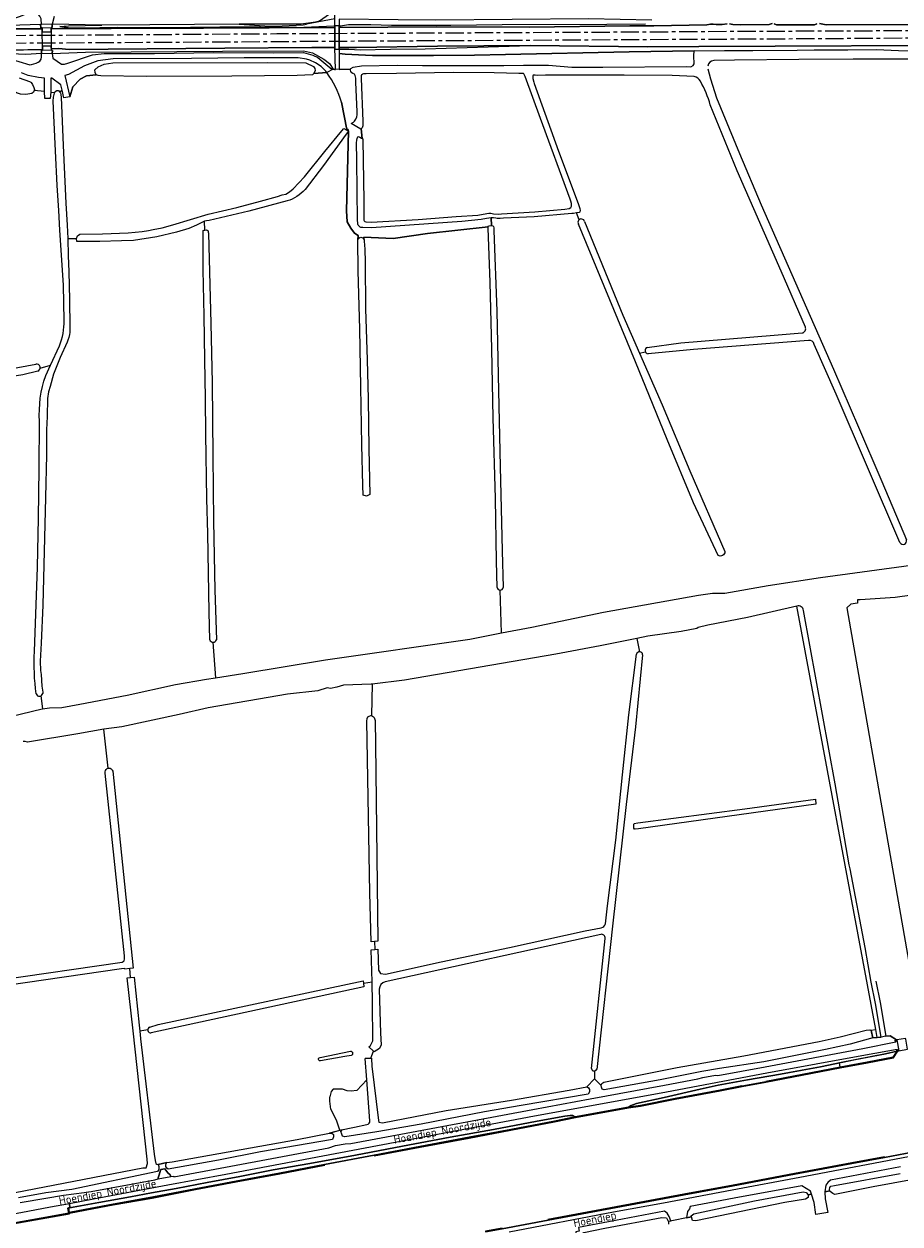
# Model space of a CAD drawing. Header units: metres. Extents: x 209813 to 223847, y 571801 to 587119.
# Tile 662 of 746: x 217179 to 217659, y 585218 to 585876. Entities that reach past the tile are written whole.
import ezdxf
from ezdxf.enums import TextEntityAlignment as Align

# ---------------------------------------------------------------- set-up
doc = ezdxf.new("R2010")
doc.units = ezdxf.units.M
doc.linetypes.add('AM-AS', pattern=[16, 10, -2, 2, -2])
doc.linetypes.add('IE-TERREINAFSCHEIDING', pattern=[10, 8, -2])
for name, color, linetype, lineweight in [('B-RO-AM-AS_SPOOR-G', 8, 'AM-AS', 0), ('B-RO-GK-BESCHOEIING-G', 8, 'GK-BESCHOEIING', 0), ('B-RO-GK-KADEMUUR-GV', 8, 'Continuous', 0), ('B-RO-GR-GRAS-GV', 8, 'Continuous', 0), ('B-RO-GR-RIET-GV', 8, 'Continuous', 0), ('B-RO-GW-TALUD_KRUIN-G', 8, 'Continuous', 0), ('B-RO-IE-TERREINAFSCHEIDING-G', 8, 'IE-TERREINAFSCHEIDING', 0), ('B-RO-IE-TERREINAFSCHEIDING_KUNSTMATIG_MUUR-GV', 8, 'Continuous', 0), ('B-RO-KW-KUNSTWERK_DEK-GV', 8, 'Continuous', 0), ('B-RO-KW-KUNSTWERK_DUIKER-GV', 8, 'Continuous', 0), ('B-RO-OG-TERREIN_ERF-GV', 8, 'Continuous', 0), ('B-RO-OG-TOPOGRAFIE-T18', 8, 'Continuous', 0), ('B-RO-OG-WEG-GV', 8, 'Continuous', 0), ('B-RO-VH-VERHARDING_BETONSTRAATSTEEN-GV', 8, 'Continuous', 0), ('B-RO-VH-VERHARDING_HALFVERHARDING-GV', 8, 'Continuous', 0), ('B-RO-VH-VERHARDING_OPEN-GV', 8, 'Continuous', 0)]:
    doc.layers.add(name, color=color, linetype=linetype, lineweight=lineweight)
doc.styles.add('NLCS-ISO-M200-T18', font='txt', dxfattribs={"height": 0.36})
doc.linetypes.add('GK-BESCHOEIING', pattern='A,30,-5,[1,NLCS.shx,S=1,R=0,X=0,Y=0],-5', length=40)

msp = doc.modelspace()

# ---------------------------------------------------------------- linework, layer by layer
at = {"layer": 'B-RO-AM-AS_SPOOR-G', "flags": 128}
for points in [[(216770.376, 585867.537), (216883.604, 585868.106), (216914.657, 585868.374), (216966.35, 585868.653), (217014.634, 585868.812), (217317.912, 585870.838), (217516.209, 585871.815), (217569.549, 585872.158), (217642.236, 585872.443), (217772.55, 585873.27), (217896.015, 585873.684), (217953.999, 585874.044), (217996.324, 585874.191), (218110.415, 585875.066), (218143.556, 585875.109), (218203.928, 585875.474), (218245.616, 585875.04)], [(216770.527, 585863.604), (216842.934, 585863.961), (216948.448, 585864.603), (217014.742, 585864.824), (217082.013, 585865.258), (217163.018, 585865.61), (217367.238, 585866.848), (217615.018, 585868.159), (217716.5, 585868.871), (217812.514, 585869.356), (217852.87, 585869.406), (218086.482, 585870.648), (218127.044, 585870.905), (218177.166, 585871.412), (218211.158, 585872.052), (218245.712, 585873.254)]]:
    msp.add_lwpolyline(points, dxfattribs=at)
at = {"layer": 'B-RO-GK-BESCHOEIING-G', "flags": 128}
for points in [[(217646.161, 585351.115), (217648.557, 585339.353), (217651.671, 585320.942)], [(217643.815, 585323.387), (217643.689, 585323.967)], [(217644.175, 585321.738), (217643.815, 585323.387)], [(217644.55, 585320.017), (217644.175, 585321.738)], [(217651.671, 585320.942), (217649.096, 585320.448)], [(217651.671, 585320.942), (217654.1, 585321.165), (217657.53, 585319.001)], [(217368.329, 585315.003), (217370.835, 585312.79)], [(217367.445, 585308.731), (217366.382, 585308.652)], [(217369.2, 585308.861), (217367.445, 585308.731)], [(217369.459, 585308.88), (217369.2, 585308.861)], [(217369.834, 585308.908), (217369.459, 585308.88)], [(217370.835, 585312.79), (217371.272, 585312.405)]]:
    msp.add_lwpolyline(points, dxfattribs=at)
at = {"layer": 'B-RO-GK-KADEMUUR-GV', "flags": 128}
msp.add_lwpolyline([(217204.093, 585224.241), (217203.616, 585226.693), (217203.321, 585226.636), (217203.87, 585223.815), (217188.673, 585221.07), (217173.41, 585218.363), (217172.903, 585221.017), (217172.608, 585220.961), (217173.171, 585218.016), (217188.726, 585220.775), (217204.223, 585223.574)], close=True, dxfattribs=at)
at = {"layer": 'B-RO-GR-GRAS-GV', "flags": 128}
for points in [[(217165.203, 585873.405), (217186.174, 585873.421), (217189.316, 585873.456), (217189.31, 585874.106), (217188.514, 585874.104), (217188.393, 585875.86), (217171.431, 585875.39), (217150.862, 585875.161), (217119.018, 585874.977), (217083.596, 585874.581), (217060.108, 585874.421), (217045.917, 585874.856), (217040.225, 585877.02), (217028.113, 585885.658), (217025.957, 585881.347), (217026.037, 585875.362)], [(217188.393, 585875.86), (217188.84, 585875.877), (217188.639, 585879.003), (217187.972, 585880.446), (217187.283, 585881.384), (217186.452, 585881.875), (217185.003, 585882.212), (217182.685, 585882.339), (217179.33, 585881.203), (217177.219, 585880.271), (217167.118, 585877.028), (217162.119, 585876.261), (217148.067, 585876.234), (217126.046, 585876.011), (217109.127, 585875.735), (217091.737, 585875.596), (217073.509, 585875.641), (217056.69, 585875.412), (217048.295, 585875.685), (217042.97, 585876.868), (217035.075, 585881.515), (217030.484, 585884.992), (217030.028, 585884.292)], [(217195.923, 585880.246), (217194.673, 585876.005)], [(217349.73, 585878.878), (217349.784, 585885.722), (217349.282, 585885.883), (217346.815, 585881.456), (217341.249, 585877.603), (217339.167, 585877.082), (217331.235, 585876.014), (217309.662, 585876.109), (217297.316, 585875.993), (217314.102, 585874.956), (217320.803, 585875.152), (217332.34, 585875.735), (217334.214, 585876.009)], [(217328.71, 585874.183), (217308.879, 585874.422), (217286.665, 585874.43), (217254.302, 585874.062), (217230.655, 585874.132), (217210.755, 585873.811), (217203.441, 585874.015), (217198.96, 585874.801), (217203.656, 585875.148), (217221.915, 585875.518), (217194.673, 585876.005), (217194.699, 585874.117), (217194.163, 585874.116), (217194.169, 585873.546), (217227.158, 585873.592), (217277.702, 585873.901), (217349.74, 585874.186), (217349.739, 585875.096)], [(217297.316, 585875.993), (217248.335, 585875.612), (217221.915, 585875.518)], [(217328.71, 585874.183), (217349.133, 585875.088), (217349.739, 585875.096), (217349.73, 585878.878), (217334.214, 585876.009)], [(217523.409, 585878.178), (217488.77, 585878.973), (217404.948, 585878.195), (217384.293, 585878.325), (217352.069, 585878.697), (217352.079, 585875.13), (217352.81, 585875.141), (217357.106, 585875.793), (217369.379, 585875.822), (217380.756, 585875.56), (217413.259, 585875.559), (217441.299, 585875.837), (217498.805, 585876.083), (217519.939, 585876.246)], [(217352.079, 585875.13), (217352.081, 585874.195), (217405.395, 585874.488), (217456.308, 585874.473), (217511.367, 585875.16), (217524.56, 585875.161), (217553.494, 585875.663), (217555.495, 585875.977), (217557.098, 585876.103), (217558.632, 585875.865), (217561.876, 585875.827), (217564.606, 585876.257)], [(217566.028, 585876.236), (217567.817, 585875.927), (217572.122, 585875.682), (217587.65, 585875.85), (217589.431, 585876.343)], [(217590.453, 585876.172), (217591.698, 585875.675), (217612.477, 585875.68), (217613.747, 585876.241)], [(217615.277, 585876.33), (217619.002, 585875.751), (217663.948, 585875.908), (217673.389, 585875.973), (217674.842, 585876.463)], [(217068.721, 585859.615), (217070.457, 585858.527), (217074.022, 585858.936), (217138.345, 585859.519), (217153.971, 585859.295), (217163.078, 585858.768), (217170.401, 585857.427), (217182.488, 585853.816), (217183.449, 585853.929), (217186, 585854.685), (217187.172, 585855.183), (217187.93, 585855.732), (217188.664, 585856.875), (217188.995, 585858.081), (217188.967, 585860.053)], [(217194.841, 585860.008), (217195.192, 585857.302), (217199.797, 585854.022), (217201.519, 585854.079), (217203.388, 585854.58), (217216.798, 585859.195), (217223.34, 585859.924), (217250.766, 585859.995), (217283.253, 585860.409), (217316.26, 585860.259), (217332.474, 585860.429), (217337.599, 585858.964), (217340.315, 585857.687), (217348.031, 585851.266), (217348.131, 585851.091), (217348.837, 585851.399)], [(217352.11, 585862.408), (217352.117, 585859.931), (217355.328, 585859.528), (217362.661, 585859.147), (217370.349, 585858.877), (217403.668, 585858.777), (217426.13, 585859.029), (217443.276, 585859.357), (217510.984, 585860.789), (217546.636, 585861.441), (217563.262, 585861.562), (217578.803, 585861.514), (217602.979, 585861.688), (217612.446, 585861.947), (217630.804, 585861.99), (217646.551, 585862.179), (217658.628, 585861.561), (217677.871, 585861.466)], [(217876.338, 585865.578), (217872.544, 585865.786), (217815.589, 585865.169), (217719.189, 585864.749), (217716.289, 585864.605), (217549.08, 585863.832), (217521.156, 585863.639), (217456.699, 585864.315)], [(217702.675, 585856.845), (217690.444, 585856.81), (217661.201, 585856.767), (217633.77, 585856.802), (217603.899, 585856.656), (217568.651, 585856.23), (217557.426, 585856.037)], [(217176.63, 585846.537), (217182.404, 585844.582), (217183.034, 585844.225), (217183.261, 585844.034), (217183.972, 585842.987), (217184.668, 585841.312), (217184.987, 585840.123), (217184.864, 585839.703)], [(217190.607, 585839.06), (217190.585, 585846.468), (217187.337, 585846.795), (217181.583, 585847.853), (217177.941, 585849.249)], [(217345.335, 585849.453), (217338.222, 585848.883), (217337.429, 585848.282), (217329.002, 585847.787), (217293.289, 585847.494), (217246.496, 585847.314), (217221.376, 585847.616), (217219.936, 585847.803), (217218.885, 585848.175), (217213.567, 585847.68), (217210.093, 585845.815), (217206.044, 585841.669), (217204.426, 585836.124), (217201.208, 585835.686), (217200.209, 585839.91)], [(217366.607, 585767.668), (217369.639, 585767.476), (217395.356, 585768.936), (217416.209, 585770.497), (217427.984, 585771.268), (217433.05, 585772.16), (217434.144, 585772.301), (217435.259, 585772.322), (217436.718, 585772.038), (217439.393, 585771.896), (217441.095, 585771.957), (217459.334, 585773.133), (217475.709, 585774.512), (217478.06, 585774.836), (217478.992, 585775.485), (217479.377, 585776.153), (217479.417, 585776.863), (217479.377, 585777.754), (217479.012, 585778.869), (217478.728, 585780.044), (217462.413, 585824.263), (217453.962, 585847.345), (217453.333, 585848.744), (217453.09, 585849.007), (217450.557, 585849.007), (217437.02, 585849.27), (217414.748, 585849.492), (217383.519, 585849.005), (217366.82, 585848.862), (217365.421, 585848.761), (217364.915, 585848.68), (217364.57, 585848.457), (217364.246, 585848.194), (217364.125, 585847.667), (217364.125, 585846.268), (217364.956, 585822.882), (217364.956, 585820.187), (217364.571, 585819.173), (217364.085, 585818.637), (217364.57, 585813.356), (217364.932, 585813.136), (217365.007, 585812.543), (217365.639, 585779.102), (217365.601, 585769.254), (217365.582, 585768.968)], [(217546.564, 585847.303), (217534.578, 585847.949), (217508.212, 585848.138), (217465.067, 585848.096), (217460.487, 585847.954), (217459.555, 585848.055), (217458.785, 585848.055), (217458.42, 585847.974), (217458.217, 585847.67), (217458.136, 585847.163), (217458.177, 585846.312), (217458.744, 585844.204), (217458.846, 585843.455), (217472.303, 585806.369), (217482.984, 585777.714), (217483.916, 585774.998), (217484.038, 585773.783), (217484.038, 585773.418), (217483.977, 585773.073)], [(217554.175, 585851.457), (217555.553, 585846.092), (217558.877, 585835.635), (217571.503, 585805.156), (217583.38, 585776.927), (217622.941, 585686.848), (217636.581, 585655.011), (217648.903, 585626.518), (217659.503, 585601.43), (217662.889, 585593.199)], [(217193.986, 585838.79), (217193.741, 585835.342), (217190.699, 585835.276), (217190.607, 585839.06), (217184.864, 585839.703), (217184.54, 585838.82), (217183.667, 585838.076), (217180.385, 585837.534), (217177.378, 585837.664), (217175.225, 585838.448), (217166.02, 585843.871), (217164.204, 585844.714), (217163.127, 585844.936), (217158.99, 585845.096), (217139.819, 585844.862), (217123.081, 585844.623), (217107.387, 585844.819), (217097.739, 585845.02), (217086.612, 585845.883), (217083.201, 585846.003), (217082.372, 585845.881), (217069.455, 585845.878), (217064.126, 585846.081)], [(217201.313, 585713.519), (217200.893, 585732.835), (217198.885, 585763.126), (217198.404, 585773.805), (217197.419, 585787.531), (217196.595, 585806.5), (217195.374, 585833.819), (217195.575, 585836.069), (217195.991, 585838.269), (217196.186, 585838.639)], [(217198.799, 585838.957), (217199.234, 585838.278), (217199.575, 585837.188), (217199.776, 585836.073), (217200.853, 585809.443), (217202.163, 585777.852), (217202.917, 585765.787), (217203.357, 585758.425), (217208.157, 585758.461), (217208.711, 585759.874), (217209.942, 585760.787), (217222.278, 585760.943), (217236.451, 585761.517), (217244.146, 585762.275), (217247.573, 585762.813), (217250.161, 585763.47), (217255.125, 585764.297), (217260.824, 585766.037), (217280.202, 585771.735), (217295.932, 585775.482), (217308.892, 585779.009), (217318.213, 585781.423), (217320.841, 585782.389), (217322.75, 585782.793), (217324.822, 585784.059), (217326.867, 585785.654), (217332.995, 585792.312), (217344.164, 585806.162), (217353.455, 585817.582), (217354.516, 585818.765), (217357.116, 585817.264), (217356.823, 585818.475), (217356.27, 585818.347), (217353.26, 585833.221)], [(217607.548, 585709.838), (217594.227, 585740.574), (217570.124, 585795.616), (217555.418, 585831.752)], [(217358.435, 585764.136), (217356.37, 585767.633), (217356.032, 585773.613), (217357.116, 585817.264), (217355.819, 585815.703), (217343.447, 585798.509), (217333.371, 585785.372)], [(217323.519, 585779.083), (217302.486, 585773.421), (217280.76, 585768.374), (217279.42, 585768.221), (217278.261, 585767.952)], [(217281.109, 585538.278), (217280.744, 585553.579), (217280.006, 585596.663), (217279.599, 585615.639), (217279.002, 585651.084), (217278.785, 585670.635), (217278.449, 585692.145), (217277.988, 585716.009), (217277.593, 585741.371), (217277.465, 585762.267), (217277.501, 585762.774), (217278.003, 585763.046), (217278.362, 585763.078), (217278.261, 585767.952), (217277.796, 585767.844), (217273.798, 585765.799), (217269.707, 585764.04), (217262.869, 585761.951), (217252.141, 585759.361), (217239.289, 585757.443), (217232.663, 585757.274), (217220.954, 585756.893), (217208.359, 585756.784), (217208.183, 585756.803), (217208.157, 585758.461)], [(217483.564, 585768.773), (217482.164, 585772.629), (217480.492, 585772.262), (217479.6, 585772.202), (217458.99, 585770.438), (217442.109, 585769.566), (217440.285, 585769.383), (217438.806, 585769.363), (217438.603, 585769.444), (217437.833, 585769.687), (217436.597, 585769.809), (217435.275, 585769.72), (217435.487, 585765.52)], [(217483.977, 585772.871), (217483.572, 585772.769), (217482.164, 585772.629)], [(217486.556, 585767.714), (217507.453, 585716.459), (217516.629, 585695.635), (217519.818, 585696.336)], [(217278.362, 585763.078), (217279.19, 585763.153), (217279.785, 585763.118), (217280.255, 585762.685), (217280.329, 585762.136), (217280.332, 585761.96), (217280.429, 585761.366), (217281.752, 585711.927), (217282.505, 585679.216), (217282.865, 585639.209), (217283.247, 585603.43), (217283.971, 585565.565), (217284.76, 585538.246)], [(217438.716, 585567.006), (217438.346, 585581.441), (217437.696, 585615.933), (217436.418, 585660.071), (217435.748, 585697.684), (217434.794, 585734.466), (217433.739, 585764.094), (217433.739, 585764.905), (217400.368, 585761.173), (217381.634, 585758.418), (217365.612, 585759.157), (217366.029, 585752.705), (217366.228, 585745.573), (217366.564, 585719.858), (217367.33, 585691.969), (217368.016, 585670.597), (217368.246, 585643.162), (217368.796, 585618.091), (217366.939, 585617.079), (217365.13, 585617.749), (217365.038, 585622.941), (217364.512, 585645.372), (217363.884, 585677.117), (217363.324, 585708.731), (217362.517, 585740.671), (217362.252, 585757.671), (217362.455, 585760.159), (217360.471, 585761.482), (217358.435, 585764.136)], [(217435.487, 585765.52), (217435.746, 585765.533), (217436.354, 585765.432), (217436.698, 585765.046), (217436.82, 585764.378), (217436.82, 585762.919), (217438.544, 585718.679), (217439.417, 585674.966), (217440.208, 585633.381), (217441.304, 585587.217), (217441.862, 585566.991)], [(217559.671, 585584.676), (217546.256, 585613.456), (217531.819, 585648.218), (217514.403, 585690.825), (217483.15, 585766.4)], [(217203.357, 585758.425), (217203.504, 585749.001), (217203.948, 585740.287), (217204.189, 585724.898), (217204.442, 585710.06), (217204.402, 585706.998), (217204.287, 585705.873), (217203.939, 585704.194), (217203.325, 585702.643), (217203.033, 585701.626), (217199.224, 585693.11), (217195.512, 585683.979), (217193.613, 585677.277), (217192.821, 585674.424), (217192.263, 585670.672), (217191.976, 585660.846), (217191.738, 585653.531), (217191.732, 585639.768), (217191.149, 585616.482), (217189.627, 585557.398), (217188.653, 585536.594), (217188.258, 585526.568), (217188.338, 585521.461), (217188.746, 585519.309), (217189.176, 585512.952), (217189.559, 585509.566), (217189.569, 585508.886)], [(217520.916, 585698.739), (217539.304, 585701.272), (217590.518, 585705.526), (217605.832, 585706.66)], [(217609.33, 585702.596), (217546.228, 585697.517), (217521.36, 585695.276)], [(217188.139, 585687.309), (217193.923, 585689.047), (217198.791, 585699.519)], [(217516.629, 585695.635), (217529.157, 585667.199), (217544.153, 585630.982), (217563.434, 585586.734)], [(217659.405, 585591.67), (217624.472, 585673.012), (217612.464, 585700.391)], [(217091.95, 585670.782), (217094.57, 585670.894), (217103.831, 585672.812), (217131.81, 585678.898), (217165.838, 585685.965), (217185.811, 585689.531)], [(217191.261, 585683.319), (217193.923, 585689.047)], [(217186.813, 585685.789), (217178.589, 585683.702), (217162.358, 585681.214), (217142.08, 585677.467), (217118.826, 585672.673), (217100.797, 585668.537), (217092.746, 585667.217), (217091.955, 585667.021), (217091.354, 585666.689), (217090.78, 585666.148), (217090.413, 585665.487), (217089.552, 585661.856), (217087.316, 585662.152)], [(217185.037, 585531.996), (217186.648, 585578.163), (217187.177, 585605.036), (217187.587, 585632.231), (217187.849, 585658.231)], [(217441.006, 585542.094), (217457.697, 585545.273), (217496.928, 585553.513), (217549.037, 585562.874), (217556.635, 585563.871), (217563.491, 585563.968), (217587.184, 585568.14), (217615.905, 585572.611), (217665.6, 585579.287), (217672.998, 585581.501), (217690.605, 585583.608), (217712.789, 585586.635), (217764.514, 585595.875), (217772.759, 585596.938), (217795.382, 585599.425), (217822.126, 585603.094), (217841.75, 585605.983), (217864.252, 585608.977), (217882.055, 585612.869), (217905.867, 585618.254), (217922.845, 585622.887), (217948.153, 585630.068), (217958.853, 585632.661)], [(217731.261, 585571.969), (217656.731, 585561.481), (217637.532, 585560.287), (217636.09, 585560.287), (217636.132, 585558.502), (217632.429, 585557.818), (217630.25, 585555.865), (217670.657, 585324.922)], [(217282.862, 585537.051), (217284.2, 585517.489), (217299.331, 585519.828), (217344.54, 585527.394), (217423.652, 585538.789), (217441.006, 585542.094), (217440.312, 585565.584)], [(217602.947, 585556.88), (217602.829, 585556.853)], [(217495.702, 585293.812), (217495.687, 585294.099), (217496.04, 585294.928), (217497.12, 585295.664), (217537.339, 585303.683), (217573.774, 585310.095), (217615.13, 585318.065), (217626.665, 585320.635), (217640.824, 585324.213), (217642.834, 585324.361), (217643.402, 585324.266), (217646.156, 585324.665), (217602.829, 585556.853), (217575.845, 585550.643), (217554.044, 585546.429), (217548.726, 585545.14), (217548.094, 585544.586), (217539.435, 585542.901), (217521.232, 585540.35), (217515.212, 585539.13), (217516.721, 585531.793)], [(217646.98, 585320.247), (217649.096, 585320.448), (217645.98, 585338.873), (217643.592, 585350.592), (217640.294, 585369.609), (217632.073, 585412.795), (217631.622, 585414.988), (217623.856, 585459.371), (217606.572, 585554.493)], [(217515.212, 585539.13), (217495.098, 585535.052), (217470.746, 585530.512), (217387.938, 585516.137), (217370.078, 585514.066), (217369.8, 585496.791), (217370.4, 585496.522), (217370.875, 585496.088), (217371.245, 585495.687), (217371.475, 585495.138), (217371.784, 585494.084), (217372.032, 585481.057), (217373.24, 585372.97), (217371.374, 585372.817), (217371.507, 585368.48), (217373.288, 585368.611), (217373.549, 585357.057), (217374.613, 585355.224), (217377.5, 585355.027), (217407.939, 585361.734), (217445.385, 585369.525), (217486.787, 585378.686), (217495.722, 585380.45)], [(217518.362, 585530.191), (217514.365, 585490.553), (217509.259, 585447.995), (217501.885, 585381.361), (217493.202, 585302.695)], [(217498.087, 585382.526), (217499.037, 585392.51), (217503.629, 585428.372), (217507.302, 585464.21), (217510.86, 585497.174), (217514.971, 585530.429)], [(217188.516, 585507.537), (217189.498, 585500.475), (217193.235, 585500.978), (217200.044, 585501.285), (217209.993, 585503.006), (217235.945, 585507.965), (217262.421, 585513.901), (217279.416, 585516.749), (217284.2, 585517.489)], [(217370.078, 585514.066), (217369.626, 585514.014), (217354.37, 585513.453), (217350.739, 585512.405), (217347.342, 585511.714), (217345.383, 585512.036), (217340.325, 585510.329), (217323.778, 585508.616), (217280.267, 585501.002), (217264.342, 585497.443), (217232.897, 585490.659), (217223.014, 585489.351)], [(217090.749, 585483.078), (217091.97, 585475.524), (217092.119, 585475.587), (217101.427, 585478.694), (217122.726, 585485.467), (217140.003, 585489.785), (217148.911, 585491.406), (217166.572, 585494.953), (217189.205, 585500.436), (217189.498, 585500.475)], [(217371.374, 585372.817), (217369.528, 585372.665), (217368.833, 585399.594), (217367.197, 585493.629), (217367.465, 585495.097), (217367.837, 585496.026), (217368.415, 585496.481), (217369.325, 585496.791), (217369.8, 585496.791)], [(217096.716, 585341.791), (217233.05, 585361.514), (217234.295, 585362.194), (217234.473, 585363.43), (217234.428, 585364.949), (217223.84, 585465.118), (217223.891, 585466.018), (217224.055, 585466.69), (217224.334, 585467.19), (217224.849, 585467.755), (217225.457, 585467.891), (217223.014, 585489.351), (217208.86, 585486.847), (217181.299, 585482.154), (217179.897, 585482.576), (217178.818, 585482.616)], [(217225.457, 585467.891), (217226.458, 585467.905), (217227.031, 585467.626), (217227.481, 585467.162), (217227.724, 585466.769), (217227.981, 585466.232), (217239.229, 585358.21), (217237.39, 585358.026)], [(217495.37, 585376.75), (217377.194, 585350.72)], [(217490.374, 585303.17), (217497.79, 585374.59)], [(217370.096, 585350.674), (217369.64, 585368.343), (217371.507, 585368.48)], [(217152.485, 585230.96), (217244.501, 585248.658), (217246.328, 585248.686), (217246.93, 585251.052), (217246.737, 585253.515), (217239.121, 585323.886), (217235.9, 585352.948), (217237.73, 585353.142), (217237.39, 585358.026), (217234.606, 585357.746), (217234.358, 585358.143), (217232.666, 585357.918), (217096.773, 585338.114)], [(217237.73, 585353.142), (217239.735, 585353.354), (217242.481, 585326.977), (217242.773, 585323.675)], [(217248.203, 585325.898), (217252.831, 585327.251), (217365.182, 585351.355), (217365.307, 585349.952), (217370.096, 585350.674)], [(217365.307, 585349.952), (217365.476, 585348.056), (217248.974, 585322.811)], [(217367.225, 585297.056), (217366.382, 585308.652), (217369.459, 585308.88), (217370.835, 585312.79), (217368.329, 585315.003), (217369.305, 585315.745), (217370.452, 585318.449), (217370.392, 585339.214), (217370.096, 585350.674)], [(217374.056, 585346.699), (217374.748, 585322.568), (217375.047, 585316.121), (217374.065, 585314.146), (217371.272, 585312.405), (217370.835, 585312.79)], [(217247.117, 585324.382), (217242.773, 585323.675), (217243.128, 585319.656), (217243.132, 585319.435), (217250.677, 585256.24), (217251.144, 585252.658), (217251.641, 585251.077), (217252.057, 585250.683), (217252.839, 585250.483), (217257.525, 585251.696), (217260.581, 585251.927), (217329.085, 585264.211), (217346.706, 585267.818), (217352.453, 585269.312), (217350.553, 585274.918), (217347.511, 585280.871), (217346.849, 585285.369), (217346.849, 585287.75)], [(217643.402, 585324.266), (217643.689, 585323.967), (217644.55, 585320.017), (217646.98, 585320.247), (217646.156, 585324.665)], [(217341.612, 585309.282), (217358.24, 585312.706)], [(217358.671, 585310.335), (217355.067, 585309.811), (217341.763, 585307.325)], [(217369.459, 585308.88), (217369.834, 585308.908), (217369.813, 585308.596), (217369.964, 585304.546), (217373.668, 585274.655), (217373.837, 585273.711), (217375.802, 585273.411), (217410.777, 585280.079), (217446.421, 585285.767), (217478.068, 585291.401), (217487.767, 585293.086), (217491.934, 585297.514)], [(217626.603, 585303.997), (217641.507, 585306.767), (217655.603, 585309.446), (217657.81, 585312.77), (217651.487, 585311.303), (217626.319, 585306.311)], [(217491.934, 585301.821), (217491.934, 585297.514), (217495.702, 585293.812)], [(217368.864, 585274.496), (217367.225, 585297.056), (217361.666, 585291.057), (217358.623, 585290.793), (217356.374, 585290.925), (217353.861, 585291.851), (217348.701, 585291.851), (217347.643, 585290.528), (217346.849, 585287.75)], [(217352.453, 585269.312), (217360.493, 585270.969), (217367.28, 585272.394)]]:
    msp.add_lwpolyline(points, dxfattribs=at)
for points in [[(217143.107, 585861.74), (217165.123, 585861.192), (217168.996, 585860.904), (217172.279, 585859.908), (217180.281, 585859.658), (217188.967, 585860.053), (217188.904, 585861.7), (217189.423, 585861.692), (217189.418, 585862.2), (217181.454, 585861.981), (217173.084, 585861.795)], [(217349.981, 585851.16), (217349.755, 585863.203), (217337.07, 585863.208), (217289.326, 585862.898), (217204.129, 585862.084), (217198.185, 585862.67), (217194.293, 585862.522), (217194.303, 585861.621), (217194.913, 585861.612), (217194.841, 585860.008), (217213.09, 585860.719), (217288.101, 585861.262), (217332.533, 585861.334), (217337.493, 585860.399), (217343.701, 585856.891), (217346.723, 585854.383), (217348.837, 585851.399), (217349.526, 585851.164)], [(217456.699, 585864.315), (217405.864, 585863.884), (217361.486, 585863.2), (217352.108, 585863.203), (217352.11, 585862.408), (217357.315, 585862.324), (217363.475, 585861.962), (217380.111, 585862.356), (217399.095, 585862.533)], [(217200.209, 585839.91), (217199.474, 585842.761), (217194.617, 585846.346), (217193.995, 585846.407), (217194.011, 585839.137), (217193.986, 585838.79), (217196.186, 585838.639), (217196.384, 585839.016), (217197.251, 585839.721), (217198.231, 585839.651), (217198.799, 585838.957)], [(217613.049, 585450.94), (217613.315, 585448.244), (217516.008, 585434.66), (217514.225, 585434.478), (217513.819, 585434.518), (217513.556, 585435.086), (217513.495, 585437.031), (217513.657, 585437.66), (217515.765, 585438.045), (217574.433, 585445.646)], [(217510.554, 585281.978), (217517.116, 585282.984), (217536.119, 585286.717), (217560.845, 585291.396), (217572.816, 585293.733), (217585.808, 585296.126), (217605.765, 585299.964), (217626.603, 585303.997), (217626.319, 585306.311), (217615.761, 585304.205), (217593.963, 585300.096), (217575.919, 585296.917), (217559.772, 585294.026), (217549.961, 585291.802), (217530.23, 585287.372), (217515.05, 585284.068), (217511.993, 585282.953)], [(217204.093, 585224.241), (217212.742, 585225.816), (217228.198, 585228.729), (217249.434, 585232.554), (217273.235, 585237.166), (217295.582, 585241.439), (217319.422, 585245.77), (217344.03, 585250.56), (217371.19, 585255.644), (217396.276, 585260.503), (217423.206, 585265.464), (217446.139, 585269.743), (217470.035, 585274.265), (217481.406, 585276.659), (217480.168, 585277.48), (217478.582, 585277.506), (217475.673, 585277.103), (217460.578, 585274.356), (217436.648, 585269.817), (217412.938, 585265.589), (217386.683, 585260.519), (217360.993, 585255.698), (217335.979, 585251.089), (217315.821, 585247.547), (217297.535, 585243.923), (217279.677, 585240.66), (217262.656, 585237.331), (217249.157, 585235.014), (217237.686, 585232.858), (217220.413, 585229.663), (217206.209, 585227.063), (217204.488, 585226.762), (217203.616, 585226.693)]]:
    msp.add_lwpolyline(points, close=True, dxfattribs=at)
at = {"layer": 'B-RO-GR-GRAS-GV'}
for points in [[(217557.426, 585856.037, 0.3743744), (217554.018, 585853.028)], [(217353.26, 585833.221, 0.0910145), (217345.335, 585849.453)], [(217550.028, 585844.74, 0.2293765), (217546.564, 585847.303)], [(217555.418, 585831.752, 0.0668473), (217550.028, 585844.74)], [(217333.371, 585785.372, -0.145234), (217323.519, 585779.083)], [(217365.582, 585768.968, 0.4027205), (217366.607, 585767.668)], [(217198.791, 585699.519, 0.0954451), (217201.313, 585713.519)], [(217605.832, 585706.66, 0.471555), (217607.548, 585709.838)], [(217612.464, 585700.391, 0.3843954), (217609.33, 585702.596)], [(217187.849, 585658.231, -0.103214), (217191.261, 585683.319)], [(217563.434, 585586.734, -0.594406), (217559.671, 585584.676)], [(217606.572, 585554.493, 0.4271849), (217602.947, 585556.88)], [(217186.044, 585508.657, -0.0468423), (217185.037, 585531.996)], [(217495.722, 585380.45, 0.2628528), (217498.087, 585382.526)], [(217497.79, 585374.59, 0.5109067), (217495.37, 585376.75)], [(217377.194, 585350.72, 0.3602952), (217374.056, 585346.699)], [(217341.763, 585307.325, -1.0479066), (217341.612, 585309.282)], [(217358.24, 585312.706, -0.8260039), (217358.671, 585310.335)], [(217367.28, 585272.394, 0.3753816), (217368.864, 585274.496)]]:
    msp.add_lwpolyline(points, format="xyb", dxfattribs=at)
for centre, radius, start, end in [((217484.742, 585767.345), 1.851, 11.49581, 211.994384), ((217521.442, 585697.046), 1.773, 107.275407, 269.290164), ((217186.228, 585687.638), 1.939, 287.564106, 104.095814), ((217661.11, 585592.52), 1.905, 206.496875, 18.152145), ((217440.288, 585567.164), 1.58, 185.736289, 355.233833), ((217282.94, 585539.028), 1.979, 202.283724, 338.045099), ((217516.65, 585530.079), 1.716, 3.748726, 166.157761), ((217187.779, 585509.198), 1.817, 197.317071, 349.504255), ((217248.711, 585324.387), 1.594, 108.59302, 280.74932), ((217491.848, 585303.298), 1.479, 184.957734, 338.045099)]:
    msp.add_arc(centre, radius, start, end, dxfattribs=at)
at = {"layer": 'B-RO-GR-RIET-GV', "flags": 128}
msp.add_lwpolyline([(217358.388, 585851.628), (217359.664, 585852.364), (217364.317, 585853.105), (217383.768, 585853.542), (217397.63, 585853.346), (217442.25, 585853.288), (217453.146, 585853.55), (217466.783, 585853.554), (217479.627, 585852.471), (217496.554, 585852.377), (217542.422, 585852.748), (217544.723, 585852.572), (217546.123, 585853.308), (217546.607, 585854.284), (217546.434, 585858.583), (217546.636, 585861.441), (217510.984, 585860.789), (217443.276, 585859.357), (217426.13, 585859.029), (217403.668, 585858.777), (217370.349, 585858.877), (217362.661, 585859.147), (217355.328, 585859.528), (217352.117, 585859.931), (217352.077, 585851.142), (217358.308, 585851.4)], close=True, dxfattribs=at)
msp.add_lwpolyline([(217358.388, 585851.628), (217359.664, 585852.364), (217364.317, 585853.105), (217383.768, 585853.542), (217397.63, 585853.346), (217442.25, 585853.288), (217453.146, 585853.55), (217466.783, 585853.554), (217479.627, 585852.471), (217496.554, 585852.377), (217542.422, 585852.748), (217544.723, 585852.572), (217546.123, 585853.308), (217546.607, 585854.284), (217546.434, 585858.583), (217546.636, 585861.441), (217510.984, 585860.789), (217443.276, 585859.357), (217426.13, 585859.029), (217403.668, 585858.777), (217370.349, 585858.877), (217362.661, 585859.147), (217355.328, 585859.528), (217352.117, 585859.931), (217352.077, 585851.142), (217358.308, 585851.4)], close=True, dxfattribs=at)
at = {"layer": 'B-RO-GW-TALUD_KRUIN-G', "flags": 128}
for points in [[(217198.96, 585874.801), (217203.441, 585874.015), (217210.755, 585873.811), (217230.655, 585874.132), (217254.302, 585874.062), (217286.665, 585874.43), (217308.879, 585874.422), (217328.71, 585874.183), (217349.133, 585875.088), (217349.739, 585875.096)], [(217352.079, 585875.13), (217352.81, 585875.141), (217357.106, 585875.793), (217369.379, 585875.822), (217380.756, 585875.56), (217413.259, 585875.559), (217441.299, 585875.837), (217498.805, 585876.083), (217519.939, 585876.246)], [(217657.81, 585312.77), (217651.487, 585311.303), (217626.319, 585306.311)], [(217626.319, 585306.311), (217615.761, 585304.205), (217593.963, 585300.096), (217575.919, 585296.917), (217559.772, 585294.026), (217549.961, 585291.802), (217530.23, 585287.372), (217515.05, 585284.068), (217511.993, 585282.953), (217510.554, 585281.978)], [(217481.406, 585276.659), (217480.168, 585277.48), (217478.582, 585277.506), (217475.673, 585277.103), (217460.578, 585274.356), (217436.648, 585269.817), (217412.938, 585265.589), (217386.683, 585260.519), (217360.993, 585255.698), (217335.979, 585251.089), (217315.821, 585247.547), (217297.535, 585243.923), (217279.677, 585240.66), (217262.656, 585237.331), (217249.157, 585235.014), (217237.686, 585232.858), (217220.413, 585229.663), (217206.209, 585227.063), (217204.488, 585226.762), (217203.662, 585226.697)]]:
    msp.add_lwpolyline(points, dxfattribs=at)
at = {"layer": 'B-RO-IE-TERREINAFSCHEIDING-G', "flags": 128}
msp.add_lwpolyline([(217181.454, 585861.981), (217173.084, 585861.795)], dxfattribs=at)
at = {"layer": 'B-RO-IE-TERREINAFSCHEIDING_KUNSTMATIG_MUUR-GV', "flags": 128}
for points in [[(217657.53, 585319.001), (217656.691, 585318.827), (217656.829, 585318.175), (217657.686, 585318.332), (217657.591, 585318.843)], [(217657.732, 585313.202), (217657.841, 585312.568), (217658.283, 585312.648), (217658.252, 585312.852), (217658.686, 585312.932), (217658.612, 585313.331), (217658.089, 585313.234)]]:
    msp.add_lwpolyline(points, close=True, dxfattribs=at)
for points in [[(217657.81, 585312.77), (217655.603, 585309.446), (217641.507, 585306.767), (217626.603, 585303.997), (217626.676, 585303.604), (217641.581, 585306.374), (217655.843, 585309.085), (217658.283, 585312.648)], [(217371.265, 585255.251), (217396.35, 585260.11), (217423.279, 585265.071), (217446.213, 585269.35), (217470.113, 585273.873), (217481.485, 585276.267), (217487.566, 585277.422), (217510.615, 585281.582), (217517.187, 585282.591), (217536.194, 585286.324), (217560.922, 585291.004), (217572.89, 585293.34), (217585.882, 585295.733), (217605.841, 585299.571), (217626.676, 585303.604)], [(217626.603, 585303.997), (217605.765, 585299.964), (217585.808, 585296.126)], [(217572.816, 585293.733), (217560.845, 585291.396), (217536.119, 585286.717), (217517.116, 585282.984), (217510.554, 585281.978), (217487.493, 585277.815), (217481.406, 585276.659), (217470.035, 585274.265), (217446.139, 585269.743), (217423.206, 585265.464), (217396.276, 585260.503), (217371.19, 585255.644), (217344.03, 585250.56), (217319.422, 585245.77), (217295.582, 585241.439), (217273.235, 585237.166), (217249.434, 585232.554), (217228.198, 585228.729), (217212.742, 585225.816), (217204.093, 585224.241), (217204.169, 585223.847), (217212.815, 585225.422), (217228.271, 585228.336), (217249.51, 585232.161), (217273.31, 585236.773), (217295.655, 585241.046), (217319.496, 585245.377), (217344.105, 585250.167)], [(217650.835, 585254.731), (217633.061, 585251.45)], [(217633.104, 585251.051), (217650.909, 585254.338), (217677.748, 585259.44)], [(217441.331, 585215.645), (217432.23, 585213.964), (217432.302, 585213.571), (217441.404, 585215.252), (217466.518, 585219.973), (217541.102, 585233.821), (217568.046, 585238.866), (217601.585, 585245.211), (217633.104, 585251.051), (217633.061, 585251.45), (217601.511, 585245.604), (217567.972, 585239.258), (217541.028, 585234.214), (217466.445, 585220.366)]]:
    msp.add_lwpolyline(points, dxfattribs=at)
at = {"layer": 'B-RO-KW-KUNSTWERK_DEK-GV', "flags": 128}
msp.add_lwpolyline([(217662.545, 585319.222), (217662.449, 585319.738), (217657.591, 585318.843), (217658.686, 585312.932), (217663.549, 585313.832)], close=True, dxfattribs=at)
at = {"layer": 'B-RO-KW-KUNSTWERK_DUIKER-GV', "flags": 128}
msp.add_lwpolyline([(217349.756, 585862.361), (217352.11, 585862.408), (217352.079, 585875.13), (217349.739, 585875.096)], close=True, dxfattribs=at)
msp.add_lwpolyline([(217349.756, 585862.361), (217352.11, 585862.408), (217352.079, 585875.13), (217349.739, 585875.096)], close=True, dxfattribs=at)
at = {"layer": 'B-RO-OG-TERREIN_ERF-GV', "flags": 128}
msp.add_lwpolyline([(217666.679, 585242.349), (217644.702, 585238.277), (217623.781, 585234.089), (217622.558, 585234.684), (217621.158, 585235.726), (217621.05, 585236.071), (217618.146, 585235.547), (217618.348, 585231.788), (217619.883, 585224.288), (217613.27, 585223.094), (217612.354, 585229.754), (217610.954, 585234.247), (217609.026, 585233.899), (217609.122, 585232.507), (217607.657, 585231.602), (217596.245, 585229.651), (217547.577, 585219.571), (217545.667, 585219.779), (217545.165, 585221.754), (217532.486, 585219.368), (217532.541, 585217.783)], dxfattribs=at)
at = {"layer": 'B-RO-OG-WEG-GV', "flags": 128}
for points in [[(217345.335, 585849.453), (217344.672, 585850.257), (217342.12, 585852.82), (217339.078, 585854.882), (217335.95, 585856.349), (217334.109, 585856.838), (217329.537, 585857.499), (217319.09, 585857.646), (217299.956, 585857.537), (217271.051, 585857.16), (217228.228, 585857.027), (217219.74, 585855.995), (217212.403, 585853.184), (217203.661, 585848.428), (217201.767, 585847.787), (217204.426, 585836.124), (217206.044, 585841.669), (217210.093, 585845.815), (217213.567, 585847.68), (217218.885, 585848.175), (217218.319, 585849.469), (217218.222, 585851.022), (217219.878, 585852.553), (217223.165, 585854.047), (217228.017, 585854.741), (217312.703, 585855.083), (217333.752, 585854.862), (217338.008, 585852.792), (217338.71, 585851.729), (217338.941, 585850.62), (217338.222, 585848.883)], [(217481.406, 585276.659), (217487.493, 585277.815), (217510.554, 585281.978), (217511.993, 585282.953), (217515.05, 585284.068), (217530.23, 585287.372), (217549.961, 585291.802), (217559.772, 585294.026), (217575.919, 585296.917), (217593.963, 585300.096), (217605.815, 585302.32), (217615.761, 585304.205), (217635.05, 585308.052), (217651.487, 585311.303), (217657.81, 585312.77), (217657.732, 585313.202), (217658.089, 585313.234), (217657.856, 585313.637), (217640.443, 585310.605), (217586.501, 585300.598), (217531.479, 585290.251), (217490.343, 585282.733), (217459.183, 585276.993), (217289.937, 585245.091), (217258.095, 585239.133), (217217.444, 585231.563), (217204.206, 585228.901), (217204.349, 585226.94), (217203.662, 585226.697), (217204.488, 585226.762), (217206.209, 585227.063), (217220.413, 585229.663), (217237.686, 585232.858), (217249.157, 585235.014), (217262.656, 585237.331), (217279.677, 585240.66), (217297.535, 585243.923), (217315.821, 585247.547), (217335.979, 585251.089), (217360.993, 585255.698), (217386.683, 585260.519), (217412.938, 585265.589), (217436.648, 585269.817), (217460.578, 585274.356), (217475.673, 585277.103), (217478.582, 585277.506), (217480.168, 585277.48)], [(217609.026, 585233.899), (217610.954, 585234.247), (217610.434, 585235.914), (217605.532, 585238.838), (217568.522, 585232.034), (217544.405, 585227.562), (217543.982, 585226.2), (217542.987, 585224.719), (217542.342, 585221.247), (217545.165, 585221.754), (217545.015, 585222.344), (217546.504, 585223.553), (217579.691, 585230.57), (217606.292, 585235.483), (217608.077, 585235.253)], [(217531.859, 585223.8), (217530.329, 585224.969), (217503.554, 585219.896), (217483.303, 585215.953), (217483.556, 585213.901), (217481.665, 585213.569), (217481.997, 585211.677), (217480.106, 585211.345), (217482.497, 585199.518), (217485.697, 585197.342), (217483.142, 585209.978), (217484.007, 585212.033), (217486.206, 585213.248), (217497.612, 585215.682), (217528.835, 585221.462), (217531.434, 585221.274), (217532.432, 585219.466), (217533.8, 585219.712), (217532.88, 585221.987)]]:
    msp.add_lwpolyline(points, close=True, dxfattribs=at)
for points in [[(217177.241, 585229.647), (217191.248, 585232.038), (217201.01, 585233.68), (217212.307, 585235.203), (217216.052, 585235.821), (217251.104, 585242.1), (217252.861, 585242.689), (217252.867, 585243.244), (217254.249, 585247.854), (217256.579, 585248.141), (217258.148, 585245.999), (217259.428, 585244.863), (217259.828, 585243.959), (217261.365, 585244.088), (217261.416, 585243.833), (217289.748, 585249.008), (217346.301, 585259.602), (217349.979, 585260.889), (217355.297, 585261.86), (217358.414, 585262.017), (217458.273, 585280.776), (217489.541, 585286.573), (217530.353, 585294.08), (217548.665, 585297.534), (217551.357, 585298.289), (217558.239, 585299.48), (217559.52, 585299.427), (217585.488, 585304.176), (217638.973, 585314.158), (217657.119, 585317.772), (217657.082, 585318.221), (217656.829, 585318.175), (217656.691, 585318.827), (217657.53, 585319.001), (217654.1, 585321.165), (217651.671, 585320.942), (217649.096, 585320.448), (217644.55, 585320.017), (217632.099, 585316.536), (217618.661, 585313.593), (217584.702, 585306.859), (217560.545, 585303.276), (217550.801, 585301.637), (217528.027, 585296.915), (217497.307, 585291.482), (217496.263, 585291.925), (217495.751, 585292.911), (217495.702, 585293.812), (217491.934, 585297.514), (217487.767, 585293.086), (217487.931, 585293.114), (217488.65, 585292.601), (217489.218, 585291.595), (217489.271, 585290.317), (217488.481, 585289.108), (217451.741, 585282.985), (217431.68, 585279.424), (217396.922, 585272.628), (217372.632, 585268.485), (217355.236, 585265.724), (217353.955, 585266.117), (217353.457, 585267.094), (217352.995, 585268.677), (217353.71, 585269.639), (217346.706, 585267.818), (217348.056, 585267.709), (217348.88, 585267.02), (217348.983, 585265.67), (217348.336, 585264.23), (217309.021, 585257.454), (217285.941, 585252.873), (217258.379, 585247.954), (217257.604, 585248.454), (217257.099, 585249.476), (217257.054, 585250.612), (217257.525, 585251.696), (217252.839, 585250.483), (217253.166, 585249.366), (217253.187, 585247.855), (217252.535, 585246.723), (217205.571, 585236.922), (217191.244, 585234.933), (217176.362, 585232.264)], [(217977.577, 585307.844), (217921.768, 585297.555), (217901.598, 585293.917), (217882.087, 585290.495), (217868.289, 585287.995), (217855.821, 585286.041), (217845.295, 585285.207), (217841.243, 585285.275), (217839.148, 585286.879), (217824.26, 585284.724), (217795.385, 585280.727), (217780.269, 585278.366), (217764.133, 585275.42), (217745.56, 585272.075), (217727.775, 585268.717), (217677.748, 585259.44), (217650.909, 585254.338), (217625.467, 585249.641), (217601.585, 585245.211), (217568.046, 585238.866), (217541.102, 585233.821), (217466.518, 585219.973), (217441.404, 585215.252)], [(217445.173, 585213.581), (217502.487, 585224.636), (217529.817, 585229.607), (217567.413, 585236.569), (217604.558, 585243.544), (217667.978, 585255.634), (217767.99, 585274.541), (217787.596, 585277.773), (217811.349, 585280.194), (217833.355, 585281.958), (217853.413, 585283.857), (217865.777, 585285.685), (217906.171, 585292.973), (217938.25, 585298.87), (217996.517, 585309.306)], [(217659.602, 585249.306), (217621.291, 585241.994), (217619.905, 585240.593), (217618.778, 585239.143), (217618.146, 585235.547), (217621.05, 585236.071), (217620.82, 585236.808), (217620.967, 585237.92), (217621.44, 585238.579), (217623.55, 585239.051), (217659.562, 585245.59)]]:
    msp.add_lwpolyline(points, dxfattribs=at)
at = {"layer": 'B-RO-VH-VERHARDING_BETONSTRAATSTEEN-GV', "flags": 128}
msp.add_lwpolyline([(217172.903, 585221.017), (217173.41, 585218.363), (217188.673, 585221.07), (217203.87, 585223.815), (217203.321, 585226.636), (217203.662, 585226.697), (217204.349, 585226.94), (217204.206, 585228.901), (217193.779, 585227.052), (217181.353, 585224.806), (217170.593, 585222.838)], close=True, dxfattribs=at)
at = {"layer": 'B-RO-VH-VERHARDING_HALFVERHARDING-GV', "flags": 128}
for points in [[(217026.824, 585872.561), (217026.075, 585872.56), (217026.231, 585861.026), (217027.41, 585861.033), (217027.41, 585860.789), (217058.79, 585861.403), (217143.107, 585861.74), (217173.084, 585861.795), (217185.034, 585862.18), (217189.418, 585862.2), (217189.316, 585873.456), (217186.174, 585873.421), (217165.203, 585873.405), (217153.571, 585873.113), (217093.341, 585873.015), (217085.532, 585872.636), (217048.075, 585872.379)], [(217194.188, 585871.849), (217194.293, 585862.522), (217198.185, 585862.67), (217204.129, 585862.084), (217289.326, 585862.898), (217337.07, 585863.208), (217349.755, 585863.203), (217349.74, 585874.186), (217277.702, 585873.901), (217227.158, 585873.592), (217194.169, 585873.546)], [(217259.828, 585243.959), (217259.428, 585244.863), (217258.148, 585245.999), (217256.579, 585248.141), (217254.249, 585247.854), (217252.867, 585243.244), (217252.861, 585242.689)]]:
    msp.add_lwpolyline(points, close=True, dxfattribs=at)
for points in [[(217564.606, 585876.257), (217561.876, 585875.827), (217558.632, 585875.865), (217557.098, 585876.103), (217555.495, 585875.977), (217553.494, 585875.663), (217524.56, 585875.161), (217511.367, 585875.16), (217456.308, 585874.473), (217405.395, 585874.488), (217352.081, 585874.195), (217352.108, 585863.203), (217361.486, 585863.2), (217405.864, 585863.884), (217456.699, 585864.315), (217521.156, 585863.639), (217549.08, 585863.832), (217716.289, 585864.605)], [(217589.431, 585876.343), (217587.65, 585875.85), (217572.122, 585875.682), (217567.817, 585875.927), (217566.028, 585876.236)], [(217613.747, 585876.241), (217612.477, 585875.68), (217591.698, 585875.675), (217590.453, 585876.172)], [(217674.842, 585876.463), (217673.389, 585875.973), (217663.948, 585875.908), (217619.002, 585875.751), (217615.277, 585876.33)]]:
    msp.add_lwpolyline(points, dxfattribs=at)
at = {"layer": 'B-RO-VH-VERHARDING_OPEN-GV', "flags": 128}
for points in [[(217194.673, 585876.005), (217188.393, 585875.86), (217188.514, 585874.104), (217194.699, 585874.117)], [(217194.841, 585860.008), (217194.913, 585861.612), (217188.904, 585861.7), (217188.967, 585860.053)]]:
    msp.add_lwpolyline(points, close=True, dxfattribs=at)
for points in [[(217189.31, 585874.106), (217189.331, 585871.809), (217194.188, 585871.849), (217194.163, 585874.116)], [(217194.303, 585861.621), (217194.277, 585863.938), (217189.402, 585863.906), (217189.423, 585861.692)], [(217362.235, 585766.747), (217362.08, 585768.691), (217361.834, 585784.416), (217361.675, 585801.7), (217361.531, 585810.881), (217361.727, 585812.448), (217361.933, 585813.376), (217362.359, 585814.307), (217362.665, 585814.466), (217363.333, 585813.992), (217364.331, 585813.501), (217364.57, 585813.356), (217364.085, 585818.637), (217363.903, 585818.525), (217358.613, 585821.524), (217359.14, 585821.868), (217359.951, 585822.294), (217360.437, 585822.74), (217361.268, 585823.956), (217361.693, 585825.172), (217361.855, 585826.226), (217361.855, 585828.009), (217361.267, 585844.201), (217361.267, 585846.39), (217360.841, 585847.91), (217360.396, 585848.518), (217359.463, 585849.004), (217358.977, 585849.369), (217358.509, 585849.985), (217358.271, 585850.747), (217358.308, 585851.4), (217349.526, 585851.164), (217348.722, 585851.438), (217345.335, 585849.453)], [(217353.26, 585833.221), (217356.27, 585818.347), (217356.823, 585818.475), (217357.116, 585817.264), (217356.032, 585773.613), (217356.37, 585767.633), (217358.435, 585764.136), (217360.471, 585761.482), (217362.455, 585760.159), (217362.252, 585757.671)], [(217365.663, 585757.776), (217365.612, 585759.157), (217381.634, 585758.418), (217400.368, 585761.173), (217433.739, 585764.905), (217433.78, 585765.209), (217434.165, 585765.431), (217435.487, 585765.52), (217435.275, 585769.72), (217432.726, 585769.403), (217429.787, 585768.856), (217419.209, 585767.883), (217369.822, 585764.375), (217364.989, 585764.483)]]:
    msp.add_lwpolyline(points, dxfattribs=at)
at = {"layer": 'B-RO-VH-VERHARDING_OPEN-GV'}
for points in [[(217364.989, 585764.483, -0.4334764), (217362.235, 585766.747)], [(217362.252, 585757.671, -0.8165248), (217365.663, 585757.776)]]:
    msp.add_lwpolyline(points, format="xyb", dxfattribs=at)

# ---------------------------------------------------------------- texts
at = {"layer": 'B-RO-OG-TOPOGRAFIE-T18', "style": 'NLCS-ISO-M200-T18'}
for s, rotation, p in [('Hoendiep Noordzijde', 10.5, (217408.708, 585268.378)), ('Hoendiep Noordzijde', 10.5, (217225.255, 585234.817)), ('Hoendiep', 11.2, (217492.314, 585219.973))]:
    msp.add_text(s, height=4.5, rotation=rotation, dxfattribs=at).set_placement(p, align=Align.MIDDLE)

doc.saveas('drawing.dxf')
